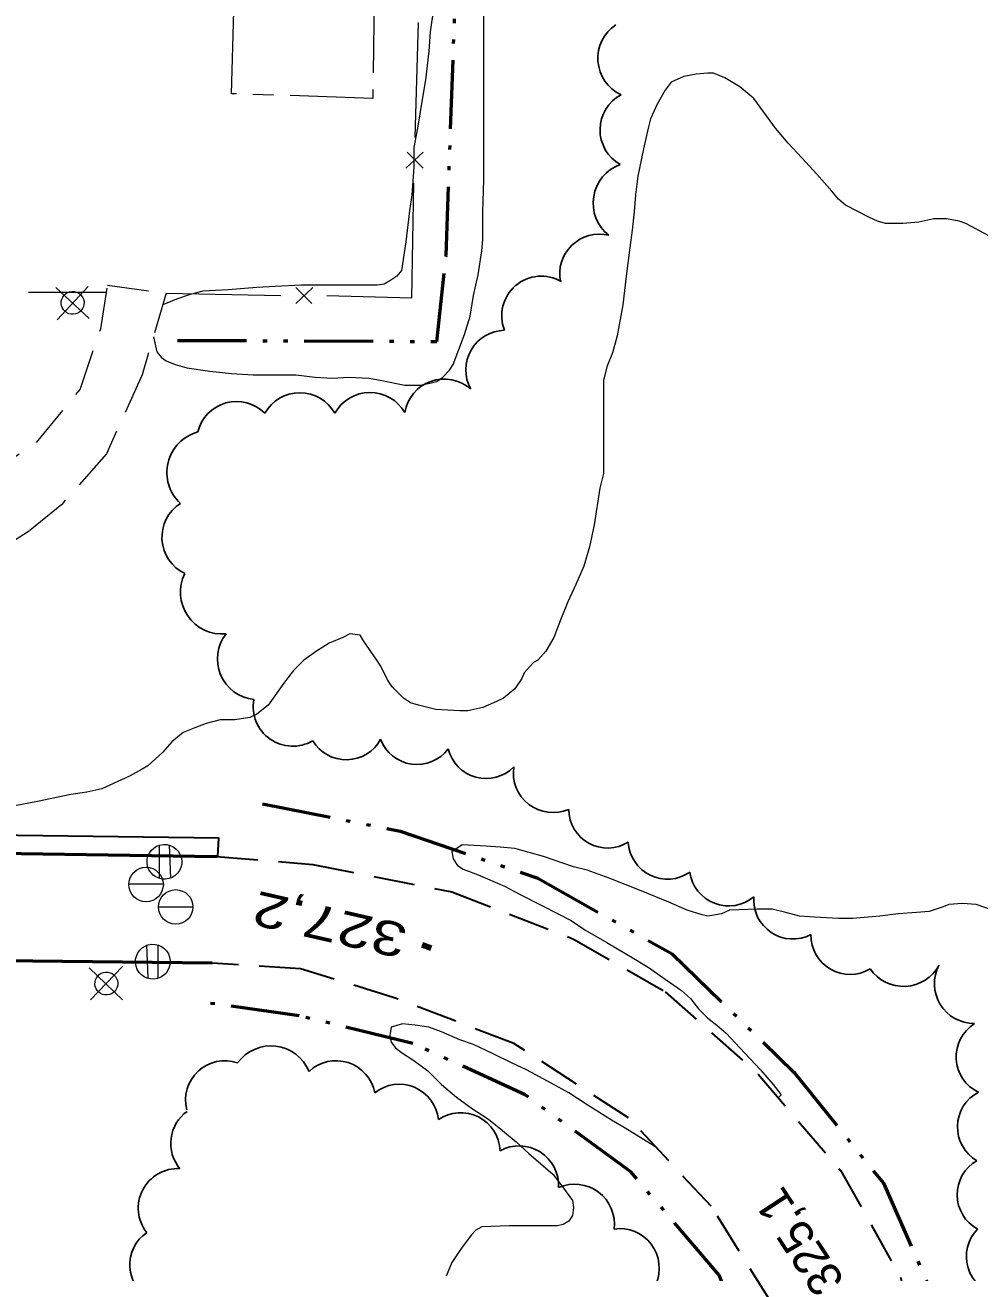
# Model space of a CAD drawing. Extents: x 240591 to 242335, y 5323482 to 5326937.
# Drawn here: x 241183.2 to 241266.3, y 5325426.8 to 5325535.5 of the extents above; entities that cross this region are included whole.
import ezdxf

# ---------------------------------------------------------------- set-up
doc = ezdxf.new("R2010")
doc.units = 0
doc.header["$LTSCALE"] = 1.2
for name, pattern in [('DASH_DOUBLE_DOT', [9.2, 5, -1.2, 0.3, -1.2, 0.3, -1.2]), ('LONG_DASH_SHORT_DASH', [9.9, 6, -1.2, 1.5, -1.2]), ('LONG_DASHED', [7.5, 6, -1.5]), ('MEDIUM_DASHED', [4.5, 3, -1.5])]:
    doc.linetypes.add(name, pattern=pattern)
for name, color, linetype, lineweight in [('19', 7, 'Continuous', 13), ('2', 7, 'Continuous', 13), ('21', 7, 'Continuous', 53), ('22', 7, 'LONG_DASHED', 70), ('3', 7, 'Continuous', 140), ('36', 7, 'Continuous', 13), ('37', 7, 'Continuous', 13), ('4', 7, 'DASH_DOUBLE_DOT', 53), ('44', 7, 'Continuous', 25), ('56', 7, 'LONG_DASH_SHORT_DASH', 13)]:
    doc.layers.add(name, color=color, linetype=linetype, lineweight=lineweight)

msp = doc.modelspace()

# ---------------------------------------------------------------- linework, layer by layer
at = {"layer": '19', "linetype": 'MEDIUM_DASHED'}
msp.add_lwpolyline([(241179.7, 5325496.1), (241184.2, 5325499.1), (241188, 5325503.7), (241189.8, 5325509), (241190.4, 5325512.8), (241195.5, 5325512.1), (241193.4, 5325505), (241190.3, 5325498.1), (241186.4, 5325493.7), (241183.6, 5325491.4), (241181.3, 5325489.9)], dxfattribs=at)
at = {"layer": '2'}
for points in [[(241216.3, 5325504.1), (241217.7, 5325504.1), (241219.1, 5325504.4), (241219.6, 5325504.8), (241220.2, 5325505.4), (241220.5, 5325505.9), (241221, 5325507.2), (241221.5, 5325508.5), (241222, 5325510.1), (241222.3, 5325511.9), (241222.7, 5325513.7), (241223, 5325515.8), (241223.1, 5325516.8), (241223.1, 5325519.2), (241223.2, 5325522), (241223.2, 5325523.9), (241223.2, 5325527.4), (241223.2, 5325530.9), (241223.2, 5325534.4), (241223.2, 5325538.1)], [(241218.8, 5325536.9), (241218.5, 5325534.9), (241218.4, 5325533.2), (241218.1, 5325530.7), (241217.8, 5325529), (241217.4, 5325526.5), (241217.1, 5325524.8), (241217.1, 5325523.1), (241216.9, 5325520.7), (241216.7, 5325519.3), (241216.4, 5325516.6), (241216, 5325514.1), (241215.6, 5325513.6), (241215, 5325513.2), (241214.5, 5325512.9), (241213.9, 5325512.8), (241212.5, 5325512.8), (241209.9, 5325512.8), (241207.3, 5325512.8), (241205, 5325512.7), (241203.4, 5325512.6), (241200.9, 5325512.4), (241198.7, 5325512.3), (241197.6, 5325512), (241196.4, 5325511.6), (241195.2, 5325511.1)], [(241194.4, 5325508.3), (241194.7, 5325507), (241195.1, 5325506.5), (241195.5, 5325506.2), (241196.3, 5325505.9), (241197.3, 5325505.6), (241199.3, 5325505.3), (241201.2, 5325505.1), (241203.1, 5325505), (241204.9, 5325505), (241206.8, 5325505), (241208.5, 5325504.8), (241210, 5325504.7), (241211.4, 5325504.8), (241213.2, 5325504.7), (241214.3, 5325504.5), (241216.3, 5325504.1)], [(241227.5, 5325479.9), (241226.7, 5325479), (241226.5, 5325478.5), (241225.9, 5325477.6), (241224.9, 5325476.8), (241224.3, 5325476.5), (241223.1, 5325476), (241221.8, 5325475.7), (241221.1, 5325475.7), (241219, 5325475.8), (241217.5, 5325476.2), (241216.8, 5325476.4), (241216.2, 5325476.8), (241215.2, 5325477.8), (241214.8, 5325478.4), (241214.2, 5325479.6), (241213.8, 5325480.2), (241212.7, 5325481.8), (241212.4, 5325482.3), (241211.5, 5325482.4), (241210.9, 5325482.1), (241209.7, 5325481.6), (241208.6, 5325480.9), (241207.5, 5325480.1), (241206.6, 5325479.2), (241205.9, 5325478.3), (241204.4, 5325476.2), (241203.4, 5325475.4), (241202.8, 5325475.1), (241201.5, 5325474.9), (241200.2, 5325474.9), (241199, 5325474.6), (241198, 5325474.2), (241197, 5325473.8), (241196, 5325473), (241195.2, 5325472.1), (241193.9, 5325470.9), (241193.4, 5325470.6), (241192.3, 5325470), (241189.9, 5325468.9), (241188.6, 5325468.6), (241187.2, 5325468.4), (241184.3, 5325467.8), (241181.7, 5325467.3)], [(241263.2, 5325458.6), (241262, 5325458.2), (241260.9, 5325458.1), (241259.3, 5325458), (241257.7, 5325457.8), (241255.3, 5325457.6), (241254.1, 5325457.6), (241252, 5325457.7), (241250.7, 5325457.8), (241249.5, 5325458.1), (241248.3, 5325458.4), (241247, 5325458.4), (241244.6, 5325458.3), (241243.9, 5325458), (241242.7, 5325457.8), (241242.2, 5325457.9), (241240.9, 5325458.3), (241239.3, 5325459), (241236.9, 5325460), (241234.1, 5325461.1), (241232.2, 5325461.8), (241231, 5325462.1), (241228.4, 5325463), (241225.9, 5325463.7), (241224.6, 5325463.8), (241223.4, 5325463.9), (241221.3, 5325464), (241220.4, 5325463.4), (241220.5, 5325462.8), (241220.9, 5325462.2), (241221.4, 5325461.9), (241222.7, 5325461.4), (241225, 5325460.4), (241226.3, 5325459.7), (241228.3, 5325458.7), (241230.8, 5325457.4), (241232, 5325456.6), (241233.9, 5325455.5), (241236.4, 5325454), (241237.6, 5325453.3), (241239, 5325452.3), (241240.4, 5325451.3), (241241.2, 5325450.6), (241241.9, 5325449.7), (241242.7, 5325448.9), (241243.5, 5325448.3), (241244.3, 5325447.6), (241245.5, 5325446.3), (241247.3, 5325444.4), (241248.4, 5325443.1), (241249.1, 5325442.2), (241248.9, 5325442)], [(241238.1, 5325437.7), (241235.5, 5325439.3), (241234.3, 5325440), (241232.1, 5325441.4), (241230.6, 5325442.4), (241229.1, 5325443.2), (241226.9, 5325444.4), (241225.6, 5325445), (241224, 5325445.8), (241222.3, 5325446.6), (241221.1, 5325447), (241219.5, 5325447.7), (241218.4, 5325448.1), (241217.2, 5325448.3), (241216.1, 5325448.4), (241215.1, 5325448.1), (241215, 5325447.4), (241215.1, 5325446.8), (241215.5, 5325446.3), (241216, 5325445.9), (241217.1, 5325445.2), (241218.3, 5325444.3), (241219.5, 5325443.1), (241220.8, 5325442), (241222.2, 5325441), (241223.6, 5325440.1), (241224.8, 5325439.1), (241226, 5325438.1), (241227.1, 5325437.1), (241229.2, 5325435.3), (241229.9, 5325434.4), (241230.9, 5325433), (241231, 5325432.4), (241230.9, 5325431.7), (241230.6, 5325431.2), (241230.1, 5325430.9), (241229.6, 5325430.8), (241228.5, 5325430.8), (241225.4, 5325430.8)], [(241225.4, 5325430.8), (241223, 5325430.7), (241222.5, 5325430.4), (241222.1, 5325430), (241221.2, 5325428.8), (241220.4, 5325427.6), (241219.9, 5325426.4)]]:
    msp.add_lwpolyline(points, dxfattribs=at)
at = {"layer": '2', "linetype": 'LONG_DASHED'}
for points in [[(241267.2, 5325517.1), (241265.2, 5325518.2), (241264.6, 5325518.4), (241263.5, 5325518.6), (241262.4, 5325518.6), (241261.1, 5325518.3), (241259.7, 5325518.2), (241258.2, 5325518.2), (241257.5, 5325518.4), (241256.8, 5325518.7), (241254.7, 5325519.8), (241254.1, 5325520.3), (241253.5, 5325521), (241252.2, 5325522.5), (241250.9, 5325523.9), (241249.7, 5325525.2), (241248.6, 5325526.5), (241247.6, 5325527.9), (241246.7, 5325529.1), (241245.5, 5325530.1), (241244.2, 5325530.9), (241243.2, 5325531.3), (241242.7, 5325531.3), (241241.7, 5325531.2)], [(241241.7, 5325531.2), (241240.6, 5325531), (241239.5, 5325530.5), (241239, 5325529.8), (241238.3, 5325528.6), (241237.7, 5325527.3), (241237.5, 5325526.5), (241237.1, 5325524.7), (241236.6, 5325522.3), (241236.4, 5325520.7), (241236.3, 5325519.2), (241236.1, 5325517.6), (241235.9, 5325516.1), (241235.6, 5325513.6), (241235.3, 5325511.1), (241234.8, 5325508.4), (241234.4, 5325506.9), (241233.9, 5325505.7), (241233.6, 5325504.5), (241233.6, 5325503.9), (241233.6, 5325502.2), (241233.6, 5325499.4), (241233.6, 5325496.4), (241233.3, 5325495.1), (241232.8, 5325491.9), (241232.4, 5325490), (241231.9, 5325488.3), (241231.2, 5325486.7), (241230.5, 5325485.2), (241229.9, 5325483.7), (241229.3, 5325482.1), (241228.6, 5325480.9), (241227.9, 5325480.1), (241227.5, 5325479.9)], [(241267.5, 5325458.3), (241266.1, 5325458.8), (241264.9, 5325458.9), (241263.7, 5325458.8), (241263.2, 5325458.6), (241263.2, 5325458.6)]]:
    msp.add_lwpolyline(points, dxfattribs=at)
at = {"layer": '21'}
for points in [[(241034.2, 5325405), (241034.2, 5325464.4), (241044.4, 5325464.5), (241045.6, 5325462), (241047.6, 5325459.9), (241050.1, 5325459), (241052.7, 5325458.8), (241062.9, 5325460.7), (241077.7, 5325462.8), (241093, 5325463.9), (241106.1, 5325464.3), (241117.7, 5325464.4), (241142.1, 5325464), (241173.4, 5325463.4), (241199.9, 5325463)], [(241199.5, 5325453.7), (241163, 5325454.1), (241128.5, 5325454.5), (241108.9, 5325454.9), (241094.4, 5325454.2), (241082.5, 5325453.6), (241069.8, 5325451.9), (241057.2, 5325449.9), (241049.8, 5325448.3), (241047, 5325446.8), (241044.9, 5325444.2), (241044.1, 5325441.7), (241044, 5325439.8), (241044, 5325433.2), (241044, 5325396.4)]]:
    msp.add_lwpolyline(points, dxfattribs=at)
at = {"layer": '21', "linetype": 'MEDIUM_DASHED', "lineweight": 35}
for points in [[(241199.9, 5325463), (241208.3, 5325462.3), (241220.4, 5325459.9), (241231, 5325455.8), (241239, 5325451.2), (241247.1, 5325444), (241254.3, 5325435.6), (241259.5, 5325426.3), (241262.4, 5325414.9), (241263.1, 5325404.7), (241262, 5325391.3), (241259, 5325378.8), (241255.1, 5325363.6), (241251.7, 5325348.8), (241251.7, 5325348.6)], [(241248.3, 5325424), (241243, 5325432.5), (241235.8, 5325440.2), (241225.8, 5325446.7), (241215.3, 5325450.7), (241207.2, 5325453.2), (241199.5, 5325453.7)]]:
    msp.add_lwpolyline(points, dxfattribs=at)
at = {"layer": '22', "linetype": 'Continuous', "lineweight": 35}
msp.add_lwpolyline([(241200, 5325463), (241200.1, 5325464.6), (241169.4, 5325465), (241144.6, 5325465.4), (241121, 5325465.7), (241108.3, 5325465.7)], dxfattribs=at)
at = {"layer": '3'}
msp.add_line((241217.8, 5325455.3), (241218.6, 5325455), dxfattribs=at)
at = {"layer": '36'}
for p, q in [((241188.8, 5325509.9), (241185.9, 5325512.6)), ((241186, 5325509.8), (241188.7, 5325512.7)), ((241194.9, 5325464), (241194.9, 5325461.1)), ((241195.9, 5325461.1), (241195.8, 5325464)), ((241192.3, 5325460.6), (241195.3, 5325460.6)), ((241194.8, 5325458.6), (241197.8, 5325458.6)), ((241193.8, 5325455.3), (241193.9, 5325452.4)), ((241194.8, 5325452.4), (241194.8, 5325455.3)), ((241191.7, 5325450.5), (241188.8, 5325453.3)), ((241188.9, 5325450.5), (241191.7, 5325453.4))]:
    msp.add_line(p, q, dxfattribs=at)
for centre in [(241193.759, 5325460.552), (241196.339, 5325458.602)]:
    msp.add_circle(centre, 1.5, dxfattribs=at)
for centre, major_axis in [((241187.354, 5325511.267), (-0.261, 0.965)), ((241195.354, 5325462.527), (-0.396, 1.465)), ((241194.344, 5325453.827), (-0.396, 1.465)), ((241190.294, 5325451.917), (-0.261, 0.965))]:
    msp.add_ellipse(centre, major_axis=major_axis, ratio=0.99964, dxfattribs=at)
at = {"layer": '37'}
for p, q in [((241217.2, 5325525.7), (241217.5, 5325535.7)), ((241217.9, 5325524.4), (241216.4, 5325523)), ((241217.9, 5325523), (241216.5, 5325524.4)), ((241216.9, 5325511.7), (241217.1, 5325521.7)), ((241183.5, 5325512.2), (241190.3, 5325512.2)), ((241195.5, 5325512.1), (241205.5, 5325511.9)), ((241206.8, 5325511.2), (241208.3, 5325512.6)), ((241208.2, 5325511.2), (241206.8, 5325512.6)), ((241209.5, 5325511.9), (241216.9, 5325511.7))]:
    msp.add_line(p, q, dxfattribs=at)
at = {"layer": '4'}
for points in [[(241196.5, 5325508), (241219.1, 5325507.9), (241219.9, 5325515.4), (241220.8, 5325540.7), (241222.4, 5325566.1), (241222.6, 5325578), (241218.8, 5325583.5), (241212, 5325585.1), (241194.7, 5325587.1), (241180.8, 5325588.6), (241163.8, 5325591.3), (241150.1, 5325591.7), (241139.4, 5325590.1), (241131.8, 5325590), (241122.1, 5325590.2), (241109.5, 5325593.2), (241095, 5325596.4), (241078.9, 5325600.2), (241068.1, 5325603.4)], [(241203.9, 5325467.6), (241215.9, 5325465.2), (241227.9, 5325461.1), (241239.6, 5325454.5), (241250.2, 5325444.2), (241258, 5325434.5), (241263.1, 5325423), (241264.9, 5325410.7), (241265.1, 5325396.7), (241262.4, 5325381.7), (241258.5, 5325365.6), (241255.6, 5325350.5), (241253.5, 5325339), (241253.5, 5325328.3), (241253.8, 5325321.4), (241254.5, 5325316.6), (241251.8, 5325317.3)], [(241236.2, 5325316.6), (241236.1, 5325316.6), (241236.8, 5325333.2), (241238.7, 5325349.2), (241242.3, 5325366.6), (241246.4, 5325380.9), (241249.3, 5325394.4), (241249.7, 5325405.9), (241248.2, 5325415.4), (241243.7, 5325426.5), (241236, 5325435.5), (241226.8, 5325442.2), (241217, 5325446.7), (241207.1, 5325449.1), (241199.3, 5325450.2)]]:
    msp.add_lwpolyline(points, dxfattribs=at)
at = {"layer": '44'}
msp.add_arc((241201.634, 5325499.197), 3.471, 44.73101, 166.45884, dxfattribs=at)
for centre, major_axis, ratio, start_param, end_param in [((241236.622, 5325532.586), (-3.5, -0.129), 0.997743, 5.260029, 7.3804048), ((241236.799, 5325526.355), (-3.483, 0.198), 0.998349, 5.264567, 7.3922569), ((241236.295, 5325519.965), (-3.535, 0.576), 0.999749, 5.2229839, 7.3451571), ((241233.26, 5325513.796), (-3.385, 0.729), 0.999355, 4.6882307, 6.6966061), ((241228.199, 5325510.143), (-3.282, 1.086), 0.999145, 4.5009133, 6.9772775), ((241225.073, 5325505.424), (-3.127, -1.479), 0.999878, 4.2951793, 6.3432042), ((241219.741, 5325501.14), (-1.183, 3.279), 0.999978, 5.2164435, 7.3462767), ((241207.15, 5325499.937), (-3.013, -1.768), 0.999995, 3.120223, 5.2431094), ((241213.267, 5325499.965), (0.416, 3.47), 0.999769, 5.3509086, 7.4734247), ((241199.233, 5325496.476), (-3.563, 0.864), 0.999689, 5.2188449, 7.3477735), ((241198.644, 5325490.826), (-3.51, 0.069), 0.99941, 5.3020021, 7.4277752), ((241200.385, 5325486.033), (-3.283, -1.569), 0.999847, 5.3736878, 7.5005443), ((241203.538, 5325480.224), (-3.347, -1.246), 0.998232, 5.2661766, 7.3865403), ((241206.542, 5325476.065), (2.707, -2.151), 0.999457, 3.6343735, 5.9118464), ((241211.195, 5325474.82), (3.392, 0), 0.999748, 3.6798348, 5.7885484), ((241217.362, 5325474.42), (3.147, 1.298), 0.999995, 3.1137497, 5.2457073), ((241223.387, 5325473.212), (-0.95, -3.294), 0.99368, 5.2397177, 7.3524169), ((241229.213, 5325470.272), (-2.697, -2.158), 0.999929, 5.4547361, 7.5857831), ((241233.982, 5325467.145), (-1.619, -3.012), 0.993469, 5.2159286, 7.3325332), ((241239.176, 5325464.425), (-1.494, -3.066), 0.999994, 5.2171092, 7.3468965), ((241244.516, 5325462.101), (3.372, 0.562), 0.999995, 3.11466, 5.244267), ((241250.134, 5325459.238), (-1.964, -2.831), 0.994825, 5.2460496, 7.3624927), ((241255.103, 5325456.123), (-1.715, -2.952), 0.999978, 5.2217992, 7.3466675), ((241259.756, 5325455.195), (-0.128, -3.529), 0.999774, 5.35246, 7.3916777), ((241265.955, 5325451.92), (3.5, -0.04), 0.999984, 2.6795893, 4.7193721), ((241267.77, 5325445.524), (-3.301, 0.916), 0.999961, 5.5467391, 7.6747467), ((241204.635, 5325442.874), (0.54, 3.569), 0.99721, 5.2561344, 7.3773721), ((241200.606, 5325441.752), (0.176, -3.421), 0.997311, 2.7580332, 4.912416), ((241210.31, 5325441.744), (-2.534, -2.331), 0.999984, 2.5894146, 4.7200844), ((241215.811, 5325439.691), (1.323, 3.181), 0.998007, 5.2159748, 7.3424528), ((241267.882, 5325439.419), (-3.422, 0.068), 0.998902, 5.2193401, 7.3433711), ((241199.345, 5325437.976), (0.461, -3.416), 0.998488, 3.6331739, 5.2715562), ((241221.154, 5325437.207), (-2.88, -1.898), 0.999984, 2.5975383, 4.7214612), ((241226.257, 5325434.315), (1.845, 2.914), 0.999995, 5.2203687, 7.3488032), ((241196.516, 5325432.337), (-0.927, -3.32), 0.999169, 3.361329, 5.6508168), ((241267.846, 5325433.507), (-3.41, 0.213), 0.999252, 5.2943314, 7.4170259), ((241231.098, 5325430.955), (2.151, 2.725), 0.995863, 5.2498576, 7.3690274), ((241195.784, 5325427.39), (-2.275, -2.598), 0.996135, 4.4724289, 6.5037039), ((241235.005, 5325427.081), (2.746, 2.121), 0.99711, 5.2142124, 7.3353018), ((241268.677, 5325428.116), (-3.295, -1.004), 0.99756, 5.2160076, 7.3401178)]:
    msp.add_ellipse(centre, major_axis=major_axis, ratio=ratio, start_param=start_param, end_param=end_param, dxfattribs=at)
at = {"layer": '56'}
msp.add_lwpolyline([(241213.8, 5325550.4), (241213.5, 5325529.1), (241201.2, 5325529.5), (241201.8, 5325551.1)], close=True, dxfattribs=at)

# ---------------------------------------------------------------- texts
at = {"layer": '3', "width": 1.35}
msp.add_text('327,2', height=2.999, rotation=167.117, dxfattribs=at).set_placement((241216.7, 5325457))
at = {"layer": '3'}
msp.add_text('325,1', height=2.999, rotation=123.274, dxfattribs=at).set_placement((241254.7, 5325426))

doc.saveas('drawing.dxf')
